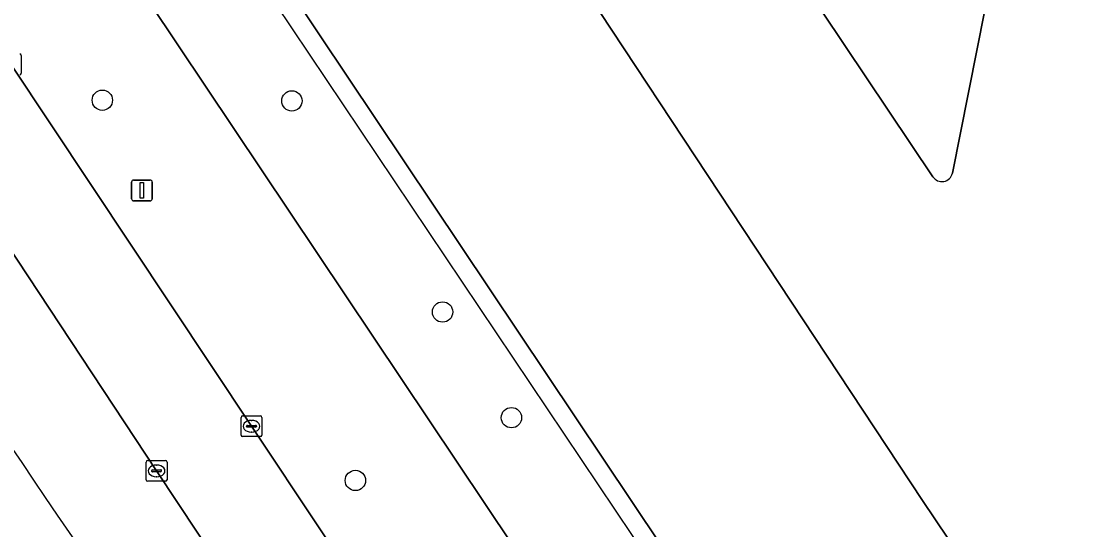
# Model space of a CAD drawing. Extents: x 158793 to 159888, y 384317 to 385256.
# Drawn here: x 159294 to 159345.1, y 384617.4 to 384641.8 of the extents above; entities that cross this region are included whole.
import ezdxf

# ---------------------------------------------------------------- set-up
doc = ezdxf.new("R2010")
doc.units = 0
for name, color, linetype in [('IMGEO_Berm_groen', 7, 'Continuous'), ('IMGEO_Boom', 7, 'Continuous'), ('IMGEO_Erf', 7, 'Continuous'), ('IMGEO_Fietspad_gesloten', 7, 'Continuous'), ('IMGEO_Groenvoorziening', 7, 'Continuous'), ('IMGEO_Hek', 7, 'Continuous'), ('IMGEO_Kolk', 7, 'Continuous'), ('IMGEO_Lichtmast', 7, 'Continuous'), ('IMGEO_Parkeervlak_open', 7, 'Continuous'), ('IMGEO_Rijbaan_lokaal_gesloten', 7, 'Continuous')]:
    doc.layers.add(name, color=color, linetype=linetype)

msp = doc.modelspace()

# ---------------------------------------------------------------- linework, layer by layer
at = {"layer": 'IMGEO_Berm_groen'}
for points in [[(159333.494, 384583.345), (159340.335, 384575.84), (159343.091, 384578.482), (159297.497, 384646.725), (159292.522, 384654.756), (159285.647, 384666.91), (159278.91, 384680.193)], [(159293.488, 384639.753), (159305.049, 384622.346), (159315.096, 384607.254), (159316.943, 384604.588)], [(159306.439, 384611.2), (159300.489, 384620.2), (159289.161, 384637.36)]]:
    msp.add_lwpolyline(points, dxfattribs=at)
msp.add_arc((159792.216, 384955.952), 600.562, 212.008607, 215.107296, dxfattribs=at)
at = {"layer": 'IMGEO_Boom'}
for centre in [(159297.883, 384638.028), (159306.987, 384637.992), (159314.229, 384627.841), (159317.533, 384622.758), (159310.038, 384619.738)]:
    msp.add_circle(centre, 0.489, dxfattribs=at)
at = {"layer": 'IMGEO_Erf'}
for points in [[(159311.832, 384674.807), (159311.915, 384673.194), (159322.922, 384656.565), (159337.783, 384634.349)], [(159338.72, 384634.515), (159341.448, 384648.274), (159346.548, 384647.313), (159368.894, 384643.043)]]:
    msp.add_lwpolyline(points, dxfattribs=at)
msp.add_arc((159338.217, 384634.628), 0.516, 212.7023, 347.3904, dxfattribs=at)
at = {"layer": 'IMGEO_Fietspad_gesloten'}
for points in [[(159316.943, 384604.588), (159315.096, 384607.254), (159305.049, 384622.346), (159293.488, 384639.753)], [(159289.161, 384637.36), (159300.489, 384620.2), (159306.439, 384611.2)]]:
    msp.add_lwpolyline(points, dxfattribs=at)
at = {"layer": 'IMGEO_Groenvoorziening'}
for points in [[(159259.345, 384775.845), (159258.476, 384779.062), (159246.475, 384781.347), (159238.159, 384778.066), (159249.737, 384750), (159261.949, 384720.397), (159274.24, 384690.602), (159274.429, 384690.144), (159278.91, 384680.193), (159285.647, 384666.91), (159292.522, 384654.756), (159297.497, 384646.725), (159343.091, 384578.482), (159343.747, 384579.11), (159344.133, 384578.71), (159340.698, 384575.458), (159343.371, 384572.63)], [(159361.521, 384557.604), (159362.312, 384556.684), (159363.352, 384557.381), (159364.038, 384557.841), (159360.749, 384562.76), (159347.62, 384582.396), (159327.44, 384612.577), (159297.356, 384657.569), (159302.122, 384660.871), (159302.57, 384661.155), (159305.956, 384656.085), (159307.806, 384657.199), (159308.755, 384655.741), (159311.27, 384657.413)]]:
    msp.add_lwpolyline(points, dxfattribs=at)
at = {"layer": 'IMGEO_Hek'}
msp.add_lwpolyline([(159274.5, 384690.739), (159278.929, 384692.559), (159288.519, 384672.14), (159291.739, 384666.179), (159295.6, 384658.09), (159296.39, 384657.309), (159363.352, 384557.381)], dxfattribs=at)
at = {"layer": 'IMGEO_Kolk'}
for p, q in [((159293.988, 384640.179), (159293.988, 384639.327)), ((159304.548, 384621.92), (159304.548, 384622.772)), ((159304.623, 384622.846), (159305.475, 384622.846)), ((159305.036, 384622.626), (159305.061, 384622.626)), ((159305.549, 384622.772), (159305.549, 384621.92)), ((159304.807, 384622.34), (159304.807, 384622.352)), ((159305.245, 384622.303), (159304.847, 384622.303)), ((159304.85, 384622.389), (159305.248, 384622.389)), ((159305.059, 384622.066), (159305.034, 384622.066)), ((159305.291, 384622.352), (159305.291, 384622.34)), ((159305.475, 384621.846), (159304.623, 384621.846)), ((159299.988, 384619.774), (159299.988, 384620.626)), ((159300.063, 384620.7), (159300.915, 384620.7)), ((159300.476, 384620.48), (159300.501, 384620.48)), ((159300.989, 384620.626), (159300.989, 384619.774)), ((159300.247, 384620.194), (159300.247, 384620.206)), ((159300.685, 384620.157), (159300.287, 384620.157)), ((159300.29, 384620.243), (159300.688, 384620.243)), ((159300.499, 384619.92), (159300.474, 384619.92)), ((159300.731, 384620.206), (159300.731, 384620.194)), ((159300.915, 384619.7), (159300.063, 384619.7))]:
    msp.add_line(p, q, dxfattribs=at)
for points in [[(159293.988, 384640.179), (159293.988, 384639.327)], [(159304.548, 384621.92), (159304.548, 384622.772)], [(159304.623, 384622.846), (159305.475, 384622.846)], [(159305.549, 384622.772), (159305.549, 384621.92)], [(159305.475, 384621.846), (159304.623, 384621.846)], [(159299.988, 384619.774), (159299.988, 384620.626)], [(159300.063, 384620.7), (159300.915, 384620.7)], [(159300.989, 384620.626), (159300.989, 384619.774)], [(159300.915, 384619.7), (159300.063, 384619.7)]]:
    msp.add_lwpolyline(points, dxfattribs=at)
for centre, radius, start, end in [((159293.912, 384640.177), 0.0765, 1.552, 88.448), ((159293.912, 384640.177), 0.0765, 1.552, 88.448), ((159293.912, 384639.329), 0.0765, 271.552, 358.448), ((159293.912, 384639.329), 0.0765, 271.552, 358.448), ((159304.625, 384622.77), 0.0765, 91.552, 178.448), ((159304.625, 384622.77), 0.0765, 91.552, 178.448), ((159305.473, 384622.77), 0.0765, 1.552, 88.448), ((159305.473, 384622.77), 0.0765, 1.552, 88.448), ((159304.847, 384622.349), 0.0403, 85.8775, 175.7526), ((159304.844, 384622.339), 0.0366, 178.938, 274.7102), ((159305.248, 384622.346), 0.043, 264.8664, 352.4533), ((159305.252, 384622.351), 0.0386, 1.7309, 96.639), ((159304.625, 384621.922), 0.0765, 181.552, 268.448), ((159304.625, 384621.922), 0.0765, 181.552, 268.448), ((159305.473, 384621.922), 0.0765, 271.552, 358.448), ((159305.473, 384621.922), 0.0765, 271.552, 358.448), ((159300.065, 384620.624), 0.0765, 91.552, 178.448), ((159300.065, 384620.624), 0.0765, 91.552, 178.448), ((159300.913, 384620.624), 0.0765, 1.552, 88.448), ((159300.913, 384620.624), 0.0765, 1.552, 88.448), ((159300.287, 384620.203), 0.0403, 85.8775, 175.7526), ((159300.284, 384620.193), 0.0366, 178.938, 274.7102), ((159300.688, 384620.2), 0.043, 264.8664, 352.4533), ((159300.692, 384620.205), 0.0386, 1.7309, 96.639), ((159300.065, 384619.776), 0.0765, 181.552, 268.448), ((159300.065, 384619.776), 0.0765, 181.552, 268.448), ((159300.913, 384619.776), 0.0765, 271.552, 358.448), ((159300.913, 384619.776), 0.0765, 271.552, 358.448)]:
    msp.add_arc(centre, radius, start, end, dxfattribs=at)
for centre, major_axis, ratio, start_param, end_param in [((159305.035, 384622.346), (-0.387, 0.002), 0.722429, 4.712389, 7.853982), ((159305.06, 384622.346), (-0.39, 0.002), 0.717154, 1.570796, 4.712389), ((159300.475, 384620.2), (-0.387, 0.002), 0.722429, 4.712389, 7.853982), ((159300.5, 384620.2), (-0.39, 0.002), 0.717154, 1.570796, 4.712389)]:
    msp.add_ellipse(centre, major_axis=major_axis, ratio=ratio, start_param=start_param, end_param=end_param, dxfattribs=at)
at = {"layer": 'IMGEO_Lichtmast'}
for p, q in [((159299.287, 384633.287), (159299.287, 384634.087)), ((159299.287, 384634.087), (159299.287, 384633.287)), ((159299.387, 384634.187), (159300.177, 384634.187)), ((159300.177, 384634.187), (159299.387, 384634.187)), ((159300.277, 384634.087), (159300.277, 384633.287)), ((159300.277, 384633.287), (159300.277, 384634.087)), ((159300.177, 384633.187), (159299.387, 384633.187)), ((159299.387, 384633.187), (159300.177, 384633.187))]:
    msp.add_line(p, q, dxfattribs=at)
msp.add_lwpolyline([(159299.707, 384634.062), (159299.857, 384634.062), (159299.857, 384633.312), (159299.707, 384633.312), (159299.707, 384634.062)], dxfattribs=at)
for centre, start, end in [((159299.387, 384634.087), 90, 180), ((159299.387, 384634.087), 90, 180), ((159300.177, 384634.087), 0, 90), ((159300.177, 384634.087), 360, 90), ((159299.387, 384633.287), 180, 270), ((159299.387, 384633.287), 180, 270), ((159300.177, 384633.287), 270, 0), ((159300.177, 384633.287), 270, 0)]:
    msp.add_arc(centre, 0.1, start, end, dxfattribs=at)
at = {"layer": 'IMGEO_Parkeervlak_open'}
for points in [[(159311.27, 384657.413), (159308.755, 384655.741), (159307.806, 384657.199), (159305.956, 384656.085), (159302.57, 384661.155), (159302.122, 384660.871), (159297.356, 384657.569), (159327.44, 384612.577), (159333.099, 384616.361), (159333.285, 384616.081), (159365.154, 384567.946), (159369.445, 384561.464), (159372.753, 384556.485), (159383.254, 384540.805), (159386.325, 384542.862), (159387.316, 384543.526)], [(159355.537, 384591.604), (159337.281, 384618.767), (159311.46, 384657.947)]]:
    msp.add_lwpolyline(points, dxfattribs=at)
at = {"layer": 'IMGEO_Rijbaan_lokaal_gesloten'}
for points in [[(159337.783, 384634.349), (159322.922, 384656.565), (159311.915, 384673.194), (159311.832, 384674.807), (159313.29, 384698.113)], [(159302.815, 384671.649), (159311.46, 384657.947), (159337.281, 384618.767), (159355.537, 384591.604), (159368.137, 384572.858), (159387.897, 384543.458), (159400.133, 384525.253), (159404.553, 384518.659), (159407.153, 384514.791), (159417.418, 384499.516), (159419.855, 384495.887), (159433.334, 384475.662), (159435.046, 384473.101), (159433.652, 384463.848), (159462.153, 384421.284), (159464.674, 384422.972), (159467.803, 384439.699), (159474.278, 384444.109), (159474.606, 384444.32)], [(159368.894, 384643.043), (159346.548, 384647.313), (159341.448, 384648.274), (159338.72, 384634.515)]]:
    msp.add_lwpolyline(points, dxfattribs=at)
for centre, radius, start, end in [((159792.216, 384955.952), 600.562, 212.008607, 215.107296), ((159338.217, 384634.628), 0.516, 212.7023, 347.3904)]:
    msp.add_arc(centre, radius, start, end, dxfattribs=at)

doc.saveas('drawing.dxf')
